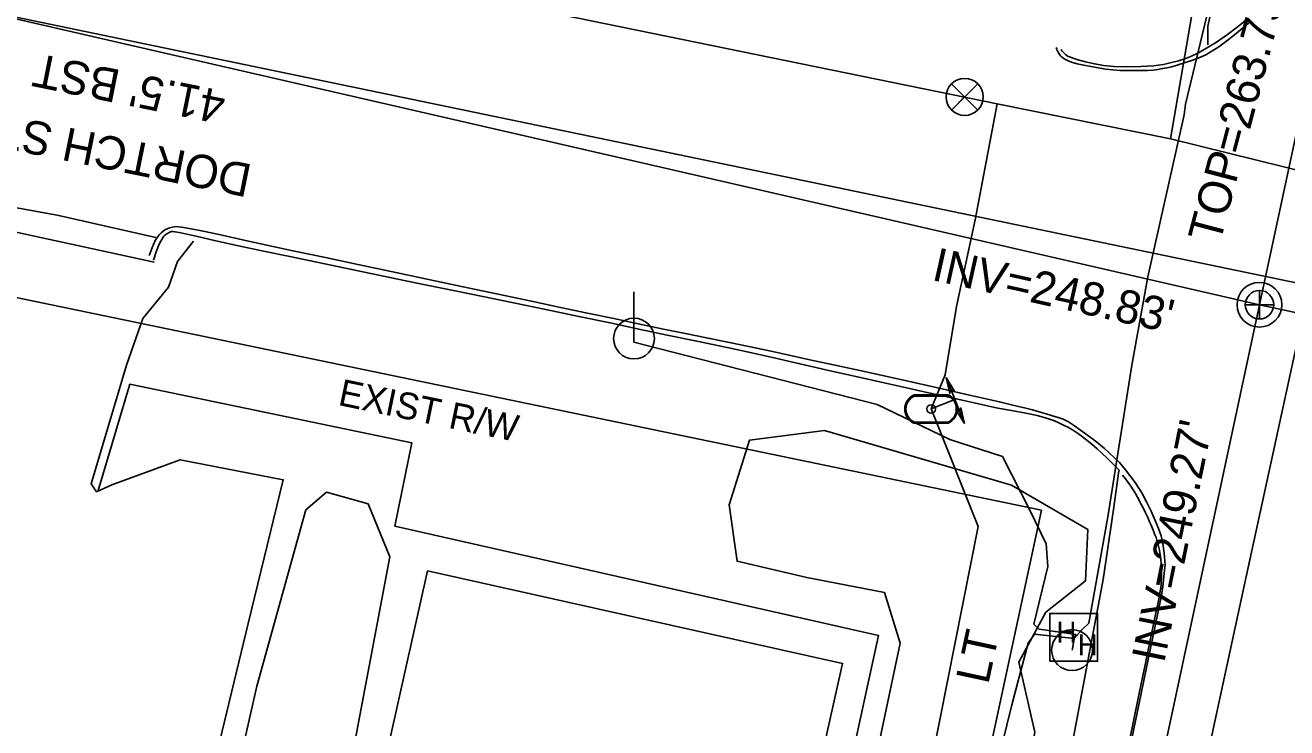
# Model space of a CAD drawing. Extents: x 2100323 to 2109811, y 740376 to 749755.
# Drawn here: x 2106073.6 to 2106225.3, y 743953.9 to 744038.4 of the extents above; entities that cross this region are included whole.
import ezdxf

# ---------------------------------------------------------------- set-up
doc = ezdxf.new("R2010")
doc.units = 0
for name, color, linetype in [('Exist Building', 7, 'Continuous'), ('Exist Horizontal Alignment', 7, 'Continuous'), ('Exist Other Culture Fence Line', 7, 'Continuous'), ('Exist Other Culture Gate', 7, 'Continuous'), ('Exist Right of Way Line', 7, 'Continuous'), ('Exist Right of Way Line Text', 7, 'Continuous'), ('Exist Roads Change in Surface', 7, 'Continuous'), ('Exist Roads Curbs', 7, 'Continuous'), ('Exist Roads EOP', 7, 'Continuous'), ('Exist Roads EOP Other', 7, 'Continuous'), ('Exist Roads EOP Text', 7, 'Continuous'), ('Exist Roads EOT', 7, 'Continuous'), ('Exist Utilities Other Pole CELL', 7, 'Continuous'), ('Exist Utilities Other Pole Text', 7, 'Continuous'), ('Exist Utilities Power Hand Hole CELL', 7, 'Continuous'), ('Exist Utilities Power Pole CELL', 7, 'Continuous'), ('Exist Utilities Power UG Cable SUE LOS B', 7, 'Continuous'), ('Exist Utilities Sanitary Sewer Manhole CELL', 7, 'Continuous'), ('Exist Utilities Sanitary Sewer Manhole Text', 7, 'Continuous'), ('Exist Utilities Sanitary Sewer UG Line', 7, 'Continuous'), ('Exist Utilities Sanitary Sewer UG Line Invert Elevation', 7, 'Continuous'), ('Exist Utilities Water Change of Service SUE CELL', 7, 'Continuous'), ('Exist Utilities Water Meter CELL', 7, 'Continuous'), ('Exist Utilities Water UG Line SUE LOS B', 7, 'Continuous'), ('Exist Utilities Water UG Line SUE LOS C', 7, 'Continuous'), ('Exist Utilities Water Valve CELL', 7, 'Continuous'), ('Exist Vegetation Woods Line', 7, 'Continuous')]:
    doc.layers.add(name, color=color, linetype=linetype)

msp = doc.modelspace()

# ---------------------------------------------------------------- linework, layer by layer
at = {"layer": 'Exist Building'}
msp.add_lwpolyline([(2106102.52, 743885.56), (2106122, 743972.78), (2106171.9, 743961.64), (2106152.42, 743874.41)], close=True, dxfattribs=at)
at = {"layer": 'Exist Horizontal Alignment'}
msp.add_line((2105925.55, 744069.86), (2106252.72, 744001.98), dxfattribs=at)
at = {"layer": 'Exist Other Culture Fence Line'}
msp.add_lwpolyline([(2106090.36, 743561.79), (2106093.1, 743579.66), (2106096.84, 743597.32), (2106111.32, 743663.59), (2106120.45, 743705.9), (2106128.87, 743745.21), (2106140.26, 743794.38), (2106147.6, 743829), (2106153.81, 743860.14), (2106160.5, 743892.96), (2106176.22, 743965.01), (2106118.08, 743978.14), (2106120.11, 743988.2), (2106086.19, 743995.22)], dxfattribs=at)
at = {"layer": 'Exist Other Culture Gate'}
msp.add_lwpolyline([(2106086.19, 743995.22), (2106082.39, 743982.43)], dxfattribs=at)
at = {"layer": 'Exist Right of Way Line'}
for p in [(2105944.2, 744032.29), (2105967.64, 742922.92)]:
    msp.add_line(p, (2106195.83, 743980.08), dxfattribs=at)
at = {"layer": 'Exist Roads Change in Surface'}
msp.add_lwpolyline([(2106089.15, 744009.9), (2106064.58, 744015.25)], dxfattribs=at)
at = {"layer": 'Exist Roads Curbs'}
for points in [[(2106220.29, 744038.93), (2106219.34, 744038.16), (2106218.18, 744037.29), (2106216.85, 744036.37), (2106215.67, 744035.63), (2106214.7, 744035.09), (2106213.85, 744034.7), (2106213.06, 744034.38), (2106212.29, 744034.14), (2106211.44, 744033.91), (2106210.47, 744033.7), (2106209.28, 744033.52), (2106207.78, 744033.43), (2106206.03, 744033.41), (2106204.5, 744033.46), (2106203.29, 744033.58), (2106202.22, 744033.75), (2106201.13, 744034), (2106200.08, 744034.29), (2106199.31, 744034.55), (2106199.04, 744034.66), (2106198.86, 744034.76), (2106198.71, 744034.88), (2106198.36, 744035.25), (2106198.15, 744035.5)], [(2106089.04, 744010.17), (2106089.37, 744011.17), (2106089.64, 744011.87), (2106089.86, 744012.3), (2106090.05, 744012.64), (2106090.22, 744012.91), (2106090.31, 744013.03), (2106090.41, 744013.14), (2106090.52, 744013.24), (2106090.65, 744013.33), (2106090.93, 744013.49), (2106091.17, 744013.58), (2106091.27, 744013.6), (2106091.36, 744013.61), (2106091.63, 744013.57), (2106092.12, 744013.48), (2106092.89, 744013.32), (2106094.35, 744012.99), (2106096.56, 744012.49), (2106099.28, 744011.88), (2106102.26, 744011.24), (2106105.46, 744010.58), (2106108.69, 744009.91), (2106111.93, 744009.23), (2106115.17, 744008.54), (2106118.43, 744007.87), (2106121.71, 744007.2), (2106125.11, 744006.5), (2106128.66, 744005.78), (2106132.35, 744005.02), (2106136.22, 744004.22), (2106140.2, 744003.39), (2106143.95, 744002.6), (2106147.42, 744001.86), (2106150.82, 744001.14), (2106154.38, 744000.4), (2106158.02, 743999.64), (2106161.37, 743998.92), (2106164.37, 743998.25), (2106167.29, 743997.58), (2106170.42, 743996.86), (2106173.71, 743996.11), (2106176.9, 743995.4), (2106179.93, 743994.72), (2106182.6, 743994.13), (2106184.69, 743993.66), (2106186.28, 743993.3), (2106187.74, 743992.98), (2106189.14, 743992.68), (2106190.59, 743992.37), (2106192.22, 743992.05), (2106193.95, 743991.73), (2106195.29, 743991.45), (2106196.16, 743991.23), (2106196.78, 743991.03), (2106197.37, 743990.81), (2106197.92, 743990.57), (2106198.45, 743990.32), (2106198.97, 743990.07), (2106199.54, 743989.73), (2106200.27, 743989.25), (2106201.11, 743988.64), (2106201.88, 743988.03), (2106202.53, 743987.45), (2106203.12, 743986.9), (2106203.67, 743986.37), (2106204.21, 743985.85), (2106204.75, 743985.31), (2106205.23, 743984.82)]]:
    msp.add_lwpolyline(points, dxfattribs=at)
at = {"layer": 'Exist Roads EOP'}
for points in [[(2106220.96, 744038.87), (2106219.99, 744038.05), (2106219.04, 744037.27), (2106218.09, 744036.52), (2106217.13, 744035.81), (2106216.11, 744035.15), (2106215.58, 744034.84), (2106214.72, 744034.47), (2106213.78, 744034.12), (2106212.99, 744033.88), (2106212.36, 744033.69), (2106211.89, 744033.54), (2106211.45, 744033.42), (2106210.94, 744033.3), (2106210.37, 744033.19), (2106209.8, 744033.1), (2106209.26, 744033.02), (2106208.58, 744032.97), (2106207.57, 744032.95), (2106206.32, 744032.95), (2106205.25, 744032.98), (2106204.41, 744033.03), (2106203.55, 744033.13), (2106202.43, 744033.31), (2106201.12, 744033.55), (2106200.09, 744033.77), (2106199.41, 744033.97), (2106198.96, 744034.16), (2106198.61, 744034.34), (2106198.35, 744034.52), (2106198.14, 744034.7), (2106197.98, 744034.9), (2106197.86, 744035.08), (2106197.77, 744035.23), (2106197.72, 744035.36), (2106197.65, 744035.52), (2106197.57, 744035.71)], [(2106065.3, 744017.77), (2106077.48, 744015.55), (2106089.32, 744012.88)], [(2106206.39, 743951.27), (2106207.79, 743958.02), (2106208.92, 743963.49), (2106209.76, 743967.49), (2106210.24, 743969.86), (2106210.41, 743970.91), (2106210.58, 743972.47), (2106210.68, 743973.56), (2106210.58, 743974.9), (2106210.41, 743976.08), (2106210.19, 743977), (2106209.89, 743977.86), (2106209.49, 743978.85), (2106209, 743979.96), (2106208.46, 743981.07), (2106207.87, 743982.16), (2106207.07, 743983.4), (2106205.91, 743984.93), (2106205.19, 743985.81), (2106203.39, 743987.51), (2106202.69, 743988.12), (2106201.97, 743988.68), (2106201.25, 743989.19), (2106200.51, 743989.7), (2106199.78, 743990.23), (2106199.07, 743990.69), (2106198.43, 743991.02), (2106197.83, 743991.23), (2106197.15, 743991.44), (2106196.38, 743991.67), (2106195.56, 743991.9), (2106194.75, 743992.13), (2106193.94, 743992.34), (2106193.04, 743992.57), (2106192.05, 743992.81), (2106190.76, 743993.11), (2106188.96, 743993.53), (2106186.66, 743994.05), (2106183.89, 743994.67), (2106180.66, 743995.4), (2106177.26, 743996.16), (2106173.97, 743996.88), (2106170.81, 743997.56), (2106167.97, 743998.17), (2106165.48, 743998.72), (2106163.12, 743999.23), (2106160.65, 743999.76), (2106158.09, 744000.28), (2106155.54, 744000.8), (2106153.02, 744001.33), (2106150.39, 744001.87), (2106147.51, 744002.47), (2106144.4, 744003.12), (2106141.22, 744003.78), (2106138, 744004.46), (2106134.49, 744005.2), (2106130.49, 744006.05), (2106126.08, 744006.98), (2106121.76, 744007.9), (2106117.62, 744008.79), (2106113.63, 744009.64), (2106109.75, 744010.47), (2106106.01, 744011.25), (2106102.67, 744011.97), (2106099.77, 744012.6), (2106097.29, 744013.14), (2106095.22, 744013.59), (2106093.57, 744013.93), (2106092.4, 744014.14), (2106091.74, 744014.19), (2106091.34, 744014.14), (2106090.99, 744014.05), (2106090.68, 744013.93), (2106090.41, 744013.78), (2106090.17, 744013.61), (2106089.96, 744013.43), (2106089.77, 744013.23), (2106089.59, 744013.01), (2106089.44, 744012.8), (2106089.31, 744012.6), (2106089.2, 744012.39), (2106089.09, 744012.16), (2106088.99, 744011.93), (2106088.89, 744011.69), (2106088.79, 744011.45), (2106088.67, 744011.13), (2106088.52, 744010.7)]]:
    msp.add_lwpolyline(points, dxfattribs=at)
at = {"layer": 'Exist Roads EOP Other'}
for points in [[(2106201.08, 744047.05), (2106209.65, 744056.86), (2106214.71, 744063.19), (2106219.21, 744062.36), (2106221.07, 744061.98), (2106215.83, 744038.28), (2106215.83, 744036.04)], [(2106090.86, 744006.89), (2106091.93, 744009.99), (2106093.85, 744012.44)], [(2106099.68, 743888.44), (2106084.2, 743891.5), (2106083.49, 743892.77), (2106087.97, 743914.13), (2106092.73, 743934.57), (2106100.44, 743966.45), (2106104.66, 743983.75), (2106092.26, 743986.12), (2106084.03, 743983.11), (2106082.21, 743982.3), (2106081.55, 743983.25), (2106085.8, 743997.53), (2106087.75, 744003.13), (2106090.86, 744006.89)], [(2106204.48, 743980.15), (2106205.1, 743984.83)], [(2106205.55, 743984.28), (2106205.92, 743983.85), (2106206.26, 743983.41), (2106206.57, 743982.97), (2106206.86, 743982.53), (2106207.12, 743982.09), (2106207.36, 743981.65), (2106207.59, 743981.21), (2106207.82, 743980.78), (2106208.04, 743980.35), (2106208.25, 743979.93), (2106208.45, 743979.51), (2106208.64, 743979.1), (2106208.82, 743978.69), (2106209, 743978.28), (2106209.17, 743977.88), (2106209.33, 743977.49), (2106209.46, 743977.13), (2106209.59, 743976.8), (2106209.69, 743976.49), (2106209.78, 743976.2), (2106209.85, 743975.92), (2106209.93, 743975.61), (2106209.99, 743975.27), (2106210.05, 743974.9), (2106210.11, 743974.51), (2106210.16, 743974.11), (2106210.2, 743973.69), (2106210.22, 743973.27), (2106210.24, 743972.84), (2106210.24, 743972.4), (2106210.23, 743971.96), (2106210.22, 743971.54), (2106210.19, 743971.14), (2106210.15, 743970.76), (2106210.1, 743970.39), (2106210, 743969.85), (2106209.83, 743968.97), (2106209.58, 743967.74), (2106209.26, 743966.16), (2106208.85, 743964.23), (2106208.28, 743961.48), (2106207.45, 743957.45), (2106206.35, 743952.13)], [(2106097.48, 743476.53), (2106104.39, 743507.26), (2106111.03, 743539.28), (2106113.63, 743551.85), (2106119.66, 743578.89), (2106135.41, 743653.01), (2106143.99, 743692.69), (2106150.96, 743724.35), (2106153.5, 743737.02), (2106174.08, 743830.85), (2106177.01, 743845.22), (2106179.68, 743856.4), (2106198.32, 743945.52), (2106203.24, 743971.73), (2106204.48, 743980.15)]]:
    msp.add_lwpolyline(points, dxfattribs=at)
at = {"layer": 'Exist Roads EOT'}
msp.add_lwpolyline([(2106237.02, 744048.11), (2106228.42, 744008.75), (2106220.28, 743971.33), (2106211.89, 743932.61), (2106202.95, 743890.64), (2106194.66, 743851.26), (2106186.62, 743813.61), (2106178.6, 743774.77), (2106170.25, 743736.6), (2106161.92, 743697.81), (2106153.69, 743659.98), (2106145.59, 743622.06), (2106137.18, 743582.93), (2106129.02, 743544.65)], dxfattribs=at)
at = {"layer": 'Exist Utilities Other Pole CELL'}
msp.add_circle((2106199.5, 743963.25), 2.46, dxfattribs=at)
at = {"layer": 'Exist Utilities Power Hand Hole CELL'}
msp.add_line((2106199.76, 743964.64), (2106199.76, 743964.64), dxfattribs=at)
msp.add_lwpolyline([(2106196.81, 743961.91), (2106202.56, 743961.91), (2106202.56, 743967.66), (2106196.81, 743967.66), (2106196.81, 743961.91)], dxfattribs=at)
at = {"layer": 'Exist Utilities Power Pole CELL'}
for q in [(2106146.82, 744006.35), (2106146.82, 744000.72)]:
    msp.add_line((2106146.82, 744000.72), q, dxfattribs=at)
msp.add_circle((2106146.82, 744000.72), 2.45, dxfattribs=at)
at = {"layer": 'Exist Utilities Power UG Cable SUE LOS B'}
for points in [[(2106213.15, 744028.92), (2106217.24, 744045.88), (2106222.16, 744070.06), (2106227.35, 744093.42), (2106232.08, 744114.84), (2106231.64, 744116.26), (2106232.38, 744118.73)], [(2106199.76, 743964.64), (2106200.75, 743965.78), (2106201.51, 743966.49), (2106203.79, 743979.29), (2106206.7, 743997.54), (2106208.61, 744008.14), (2106212.98, 744027.62), (2106213.15, 744028.92)], [(2106146.82, 744000.73), (2106146.8, 744000.3), (2106176.07, 743992.8), (2106184.78, 743988.6), (2106191.12, 743986.52), (2106194.4, 743980.08), (2106196.4, 743976.04), (2106196.57, 743973.32), (2106194.89, 743966.38), (2106195.53, 743965.75), (2106199.94, 743965.13), (2106199.76, 743964.64)], [(2106187.88, 743930.69), (2106188.61, 743941.83), (2106192.25, 743956.66), (2106194.22, 743964.1), (2106194.98, 743965.15), (2106199.76, 743964.64), (2106199.53, 743963.41), (2106199.5, 743963.25)]]:
    msp.add_lwpolyline(points, dxfattribs=at)
at = {"layer": 'Exist Utilities Sanitary Sewer Manhole CELL'}
msp.add_lwpolyline([(2106222.03, 744006.51), (2106222.03, 744003.08), (2106222.03, 744004.79), (2106223.74, 744004.79), (2106220.32, 744004.79)], dxfattribs=at)
for radius in [2.69, 1.71]:
    msp.add_circle((2106222.03, 744004.79), radius, dxfattribs=at)
at = {"layer": 'Exist Utilities Sanitary Sewer UG Line'}
for p, q in [((2106222.03, 744004.79), (2106278.22, 744266.98)), ((2106038.92, 744046.89), (2106222.03, 744004.79)), ((2106222.03, 744004.79), (2106176.26, 743791.16)), ((2106222.03, 744004.79), (2106291.29, 743989.88))]:
    msp.add_line(p, q, dxfattribs=at)
at = {"layer": 'Exist Utilities Water Change of Service SUE CELL'}
for p, q in [((2106186.58, 743990.49), (2106184.36, 743996.02)), ((2106182.55, 743992.25), (2106185.41, 743993.4)), ((2106185.41, 743993.4), (2106186.58, 743990.49)), ((2106182.55, 743992.25), (2106182.55, 743992.25))]:
    msp.add_line(p, q, dxfattribs=at)
for points in [[(2106184.36, 743996.02), (2106185.41, 743994.32), (2106184.93, 743994.58), (2106184.79, 743994.11)], [(2106186.58, 743990.49), (2106185.53, 743992.19), (2106186, 743991.93), (2106186.14, 743992.39)]]:
    msp.add_lwpolyline(points, close=True, dxfattribs=at)
msp.add_circle((2106182.55, 743992.25), 0.517, dxfattribs=at)
at = {"layer": 'Exist Utilities Water Meter CELL'}
msp.add_line((2106182.55, 743992.25), (2106182.55, 743992.25), dxfattribs=at)
for points in [[(2106180.51, 743993.95), (2106184.59, 743993.95)], [(2106180.51, 743993.81), (2106184.59, 743993.81)], [(2106184.59, 743990.68), (2106180.49, 743990.68)], [(2106184.59, 743990.55), (2106180.49, 743990.55)]]:
    msp.add_lwpolyline(points, dxfattribs=at)
for centre, radius, start, end in [((2106181.24, 743992.24), 1.86, 113.178, 245.9794), ((2106181.25, 743992.24), 1.73, 115.3009, 243.7824), ((2106183.84, 743992.25), 1.86, 293.6483, 66.3084), ((2106183.85, 743992.25), 1.73, 295.1272, 64.8728)]:
    msp.add_arc(centre, radius, start, end, dxfattribs=at)
at = {"layer": 'Exist Utilities Water UG Line SUE LOS B'}
for points in [[(2106259.64, 744263.91), (2106250.63, 744218.47), (2106238.16, 744164.84), (2106227.83, 744112.83), (2106219.3, 744071.19), (2106211.35, 744024.76)], [(2105923.06, 744088.08), (2105972.55, 744075.37), (2105974.97, 744088.39), (2106011.12, 744080.93), (2106007.98, 744067.69), (2106063.39, 744055.3), (2106136.19, 744040.04), (2106190.49, 744028.95), (2106211.35, 744024.76), (2106284.14, 744006.76), (2106295.72, 744004.36), (2106298.44, 744004.46), (2106299.28, 744008.7)], [(2106182.55, 743992.25), (2106184.22, 743996.37), (2106185.6, 744004.56), (2106187.84, 744014.99), (2106190.49, 744028.95)]]:
    msp.add_lwpolyline(points, dxfattribs=at)
at = {"layer": 'Exist Utilities Water UG Line SUE LOS C'}
msp.add_lwpolyline([(2106118.98, 743571.47), (2106117.38, 743576.44), (2106132.28, 743683.6), (2106147.25, 743751.53), (2106171.6, 743894.41), (2106188.22, 743978.13), (2106182.55, 743992.25)], dxfattribs=at)
at = {"layer": 'Exist Utilities Water Valve CELL'}
msp.add_lwpolyline([(2106188.15, 744031.36), (2106185, 744028.21), (2106186.58, 744029.79), (2106188.15, 744028.21), (2106185, 744031.36)], dxfattribs=at)
msp.add_circle((2106186.58, 744029.79), 2.23, dxfattribs=at)
at = {"layer": 'Exist Vegetation Woods Line'}
for points in [[(2106145.48, 743803.9), (2106156.76, 743856.05), (2106164.91, 743898.87), (2106176.54, 743953.24), (2106178.82, 743964.09), (2106176.93, 743970.17), (2106167.6, 743971.98), (2106159.21, 743973.94), (2106158.26, 743980.74), (2106160.71, 743988.49), (2106169.72, 743989.66), (2106192.22, 743983.07), (2106201.39, 743977.77), (2106201.1, 743971.58), (2106196.33, 743967.81), (2106193.08, 743961.8), (2106195.03, 743953.37), (2106185.62, 743900.22), (2106175.34, 743851.97), (2106167.54, 743834.19)], [(2106094.35, 743927.41), (2106101.47, 743958.9), (2106107.35, 743980.12), (2106109.85, 743982.26), (2106114.85, 743980.85), (2106117.46, 743974.45), (2106112.88, 743950.29), (2106101.9, 743900.83), (2106099.53, 743893.59), (2106094.91, 743893.12), (2106088.77, 743894.31), (2106087.84, 743898.99), (2106094.35, 743927.41)]]:
    msp.add_lwpolyline(points, dxfattribs=at)

# ---------------------------------------------------------------- texts
at = {"layer": 'Exist Right of Way Line Text'}
msp.add_text('EXIST R/W', height=3.2, rotation=348.2788, dxfattribs=at).set_placement((2106111.13, 743992.75))
at = {"layer": 'Exist Roads EOP Text'}
for s, p in [("41.5' BST", (2106097.93, 744030.41)), ('DORTCH ST  ', (2106101.07, 744021.61))]:
    msp.add_text(s, height=4, rotation=168.5482, dxfattribs=at).set_placement(p)
at = {"layer": 'Exist Utilities Other Pole Text'}
msp.add_text('LT', height=4, rotation=77.8136, dxfattribs=at).set_placement((2106189.41, 743959.02))
at = {"layer": 'Exist Utilities Power Hand Hole CELL'}
for p in [(2106197.6, 743964.16), (2106200.17, 743962.64)]:
    msp.add_text('H', height=2.5, dxfattribs=at).set_placement(p)
at = {"layer": 'Exist Utilities Sanitary Sewer Manhole Text'}
msp.add_text("TOP=263.75'", height=4, rotation=75.2652, dxfattribs=at).set_placement((2106217.27, 744012.04))
at = {"layer": 'Exist Utilities Sanitary Sewer UG Line Invert Elevation'}
for s, rotation, p in [("INV=248.83'", 347.4134, (2106182.49, 744007.79)), ("INV=249.27'", 78.5251, (2106210.56, 743961.58))]:
    msp.add_text(s, height=4, rotation=rotation, dxfattribs=at).set_placement(p)

doc.saveas('drawing.dxf')
